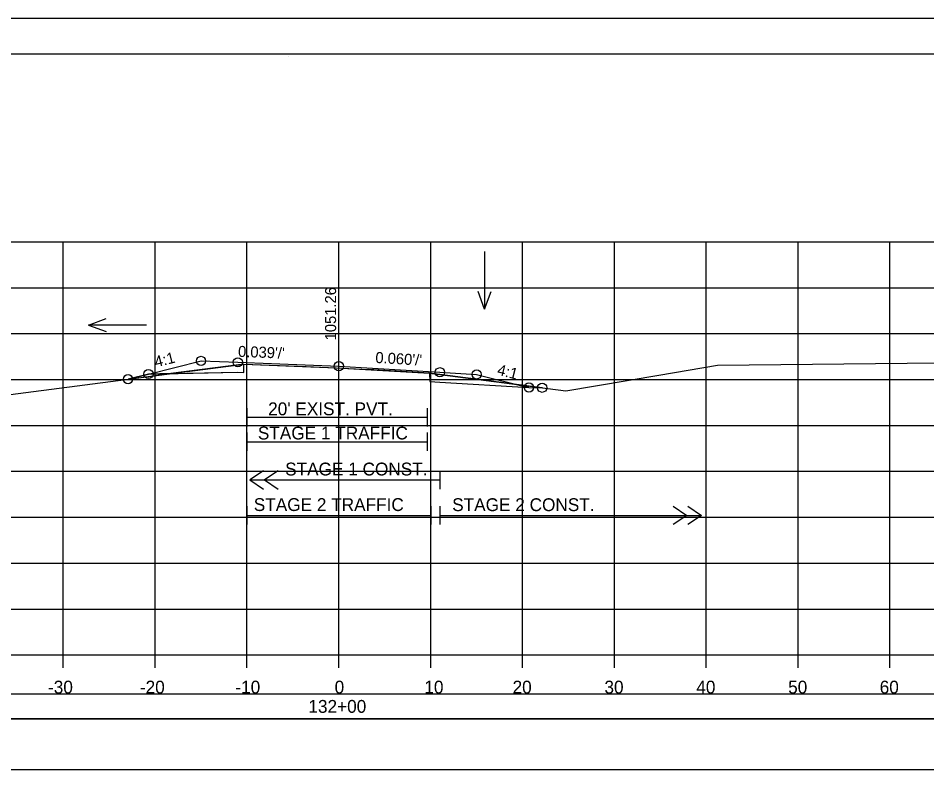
# Model space of a CAD drawing. Extents: x 1370565 to 1374448, y 301010 to 304637.
# Drawn here: x 1370700.1 to 1370799, y 304341.2 to 304423.9 of the extents above; entities that cross this region are included whole.
import ezdxf

# ---------------------------------------------------------------- set-up
doc = ezdxf.new("R2010")
doc.units = 0
for name, color, linetype in [('R_Alt Surface', 7, 'Continuous'), ('R_Axis', 7, 'Continuous'), ('R_Axis Annot', 7, 'Continuous'), ('R_Border', 7, 'Continuous'), ('R_Contours', 7, 'Continuous'), ('R_Drive', 7, 'Continuous'), ('R_Exist Surface', 7, 'Continuous'), ('R_Fin Surface', 7, 'Continuous'), ('R_Grid', 7, 'Continuous'), ('R_No Plot', 7, 'Continuous'), ('R_Water', 7, 'Continuous'), ('R_Water Annot', 7, 'Continuous'), ('R_Xsect Elev', 7, 'Continuous'), ('R_Xsect Slope', 7, 'Continuous')]:
    doc.layers.add(name, color=color, linetype=linetype)

msp = doc.modelspace()

# ---------------------------------------------------------------- linework, layer by layer
at = {"layer": 'R_Alt Surface'}
for points in [[(1370714.298, 304385.14), (1370724.026, 304385.335), (1370724.682, 304385.309), (1370724.692, 304386.225), (1370734.732, 304385.828), (1370744.906, 304385.236), (1370744.916, 304384.319), (1370746.026, 304384.255), (1370755.717, 304383.677)], [(1370726.82, 304374.617), (1370725.32, 304373.617), (1370726.82, 304372.617)], [(1370728.42, 304374.617), (1370726.92, 304373.617), (1370728.42, 304372.617)], [(1370725.32, 304373.617), (1370746.026, 304373.617)], [(1370725.026, 304370.745), (1370725.026, 304368.745)], [(1370745.026, 304370.745), (1370745.026, 304368.745)], [(1370746.026, 304370.745), (1370746.026, 304368.745)], [(1370746.026, 304370.745), (1370746.026, 304368.745)], [(1370771.417, 304370.745), (1370772.917, 304369.745), (1370771.417, 304368.745)], [(1370773.016, 304370.745), (1370774.516, 304369.745), (1370773.016, 304368.745)], [(1370725.026, 304369.745), (1370745.026, 304369.745)], [(1370746.026, 304369.745), (1370774.516, 304369.745)]]:
    msp.add_lwpolyline(points, dxfattribs=at)
at = {"layer": 'R_Axis'}
for p, q in [((1370585.026, 304354.546), (1370885.026, 304354.546)), ((1370705.026, 304353.146), (1370705.026, 304354.546)), ((1370715.026, 304353.146), (1370715.026, 304354.546)), ((1370725.026, 304353.146), (1370725.026, 304354.546)), ((1370735.026, 304353.146), (1370735.026, 304354.546)), ((1370745.026, 304353.146), (1370745.026, 304354.546)), ((1370755.026, 304353.146), (1370755.026, 304354.546)), ((1370765.026, 304353.146), (1370765.026, 304354.546)), ((1370775.026, 304353.146), (1370775.026, 304354.546)), ((1370785.026, 304353.146), (1370785.026, 304354.546)), ((1370795.026, 304353.146), (1370795.026, 304354.546))]:
    msp.add_line(p, q, dxfattribs=at)
for points in [[(1370725.021, 304381.437), (1370725.021, 304379.437)], [(1370744.653, 304381.437), (1370744.653, 304379.437)], [(1370725.021, 304380.437), (1370744.653, 304380.437)], [(1370725.021, 304378.765), (1370725.021, 304376.765)], [(1370744.653, 304378.765), (1370744.653, 304376.765)], [(1370725.021, 304377.765), (1370744.653, 304377.765)], [(1370746.026, 304374.617), (1370746.026, 304372.617)]]:
    msp.add_lwpolyline(points, dxfattribs=at)
at = {"layer": 'R_Border'}
for p, q in [((1370577.026, 304420.006), (1370893.206, 304420.006)), ((1370729.546, 304419.746), (1370729.546, 304419.746)), ((1370729.546, 304419.746), (1370729.546, 304419.746))]:
    msp.add_line(p, q, dxfattribs=at)
at = {"layer": 'R_Contours'}
for p, q in [((1370724.692, 304386.225), (1370716.719, 304385.189)), ((1370744.906, 304385.236), (1370738.223, 304385.625)), ((1370738.223, 304385.622), (1370744.906, 304385.236)), ((1370712.079, 304384.586), (1370716.719, 304385.189)), ((1370714.298, 304385.14), (1370712.079, 304384.586)), ((1370716.719, 304385.189), (1370714.298, 304385.14)), ((1370716.719, 304385.189), (1370724.026, 304385.335)), ((1370751.07, 304384.444), (1370744.906, 304385.236)), ((1370754.377, 304384.012), (1370751.07, 304384.444)), ((1370755.717, 304383.677), (1370754.377, 304384.012)), ((1370757.163, 304383.648), (1370754.377, 304384.012)), ((1370754.377, 304384.012), (1370755.717, 304383.677)), ((1370755.717, 304383.677), (1370757.163, 304383.648))]:
    msp.add_line(p, q, dxfattribs=at)
for points in [[(1370724.026, 304385.335), (1370724.682, 304385.309), (1370724.692, 304386.225)], [(1370738.223, 304385.625), (1370738.223, 304385.622)], [(1370744.906, 304385.236), (1370744.916, 304384.319), (1370746.026, 304384.255), (1370755.717, 304383.677)]]:
    msp.add_lwpolyline(points, dxfattribs=at)
at = {"layer": 'R_Drive'}
for points in [[(1370585.817, 304347.585), (1370884.235, 304347.585), (1370884.235, 304350.29), (1370585.817, 304350.29)], [(1370585.817, 304342.062), (1370884.235, 304342.062), (1370884.235, 304347.585), (1370585.817, 304347.585)]]:
    msp.add_lwpolyline(points, close=True, dxfattribs=at)
at = {"layer": 'R_Exist Surface'}
msp.add_lwpolyline([(1370697.294, 304382.664), (1370724.692, 304386.225), (1370731.479, 304385.964), (1370734.732, 304385.828), (1370738.223, 304385.622), (1370744.906, 304385.236), (1370751.07, 304384.444), (1370759.745, 304383.311), (1370769.864, 304385.009), (1370776.262, 304386.12), (1370800.346, 304386.374), (1370836.817, 304386.774), (1370841.93, 304386.894), (1370849.632, 304387.123), (1370876.666, 304388.036), (1370878.943, 304388.122), (1370882.638, 304388.234), (1370885.026, 304388.323)], dxfattribs=at)
at = {"layer": 'R_Fin Surface'}
msp.add_lwpolyline([(1370712.079, 304384.586), (1370714.298, 304385.14), (1370720.026, 304386.572), (1370724.026, 304386.418), (1370735.026, 304385.994), (1370746.026, 304385.338), (1370750.026, 304385.1), (1370755.717, 304383.677), (1370757.163, 304383.648)], dxfattribs=at)
at = {"layer": 'R_Grid'}
for p, q in [((1370585.026, 304399.546), (1370885.026, 304399.546)), ((1370705.026, 304354.546), (1370705.026, 304399.546)), ((1370715.026, 304354.546), (1370715.026, 304399.546)), ((1370725.026, 304354.546), (1370725.026, 304399.546)), ((1370735.026, 304354.546), (1370735.026, 304399.546)), ((1370745.026, 304354.546), (1370745.026, 304399.546)), ((1370755.026, 304354.546), (1370755.026, 304399.546)), ((1370765.026, 304354.546), (1370765.026, 304399.546)), ((1370775.026, 304354.546), (1370775.026, 304399.546)), ((1370785.026, 304354.546), (1370785.026, 304399.546)), ((1370795.026, 304354.546), (1370795.026, 304399.546)), ((1370585.026, 304394.546), (1370885.026, 304394.546)), ((1370585.026, 304389.546), (1370885.026, 304389.546)), ((1370585.026, 304384.546), (1370885.026, 304384.546)), ((1370585.026, 304379.546), (1370885.026, 304379.546)), ((1370585.026, 304374.546), (1370885.026, 304374.546)), ((1370585.026, 304369.546), (1370885.026, 304369.546)), ((1370585.026, 304364.546), (1370885.026, 304364.546)), ((1370585.026, 304359.546), (1370885.026, 304359.546)), ((1370585.026, 304354.546), (1370885.026, 304354.546))]:
    msp.add_line(p, q, dxfattribs=at)
at = {"layer": 'R_No Plot'}
msp.add_line((1370564.625, 304423.9), (1370897.958, 304423.9), dxfattribs=at)
for points in [[(1370564.618, 304423.9), (1370897.958, 304423.9), (1370897.958, 304210.563), (1370564.618, 304210.563)], [(1370810.946, 304420.006), (1370830.566, 304420.006), (1370830.566, 304410.126), (1370846.678, 304410.126), (1370869.877, 304410.126), (1370869.877, 304377.455), (1370893.085, 304377.455), (1370893.206, 304214.546), (1370577.026, 304214.546), (1370577.026, 304420.006)]]:
    msp.add_lwpolyline(points, close=True, dxfattribs=at)
for centre in [(1370720.026, 304386.572), (1370724.026, 304386.418), (1370714.298, 304385.14), (1370735.026, 304385.994), (1370746.026, 304385.338), (1370750.026, 304385.1), (1370712.079, 304384.586), (1370755.717, 304383.677), (1370757.163, 304383.648)]:
    msp.add_circle(centre, 0.5, dxfattribs=at)
at = {"layer": 'R_Water Annot'}
for p, q in [((1370750.901, 304398.476), (1370750.901, 304392.192)), ((1370750.901, 304392.192), (1370750.201, 304394.115)), ((1370750.901, 304392.192), (1370751.601, 304394.115)), ((1370707.79, 304390.48), (1370709.714, 304391.18)), ((1370714.075, 304390.48), (1370707.79, 304390.48)), ((1370707.79, 304390.48), (1370709.714, 304389.78))]:
    msp.add_line(p, q, dxfattribs=at)
at = {"layer": 'R_Xsect Elev'}
msp.add_line((1370735.026, 304385.81), (1370735.026, 304395.81), dxfattribs=at)

# ---------------------------------------------------------------- texts
at = {"layer": 'R_Axis Annot'}
for s, p in [("20' EXIST. PVT.", (1370727.331, 304380.652)), ('-30', (1370703.367, 304350.346)), ('-20', (1370713.367, 304350.346)), ('-10', (1370723.764, 304350.346)), ('0', (1370734.568, 304350.346)), ('10', (1370744.337, 304350.346)), ('20', (1370753.94, 304350.346)), ('30', (1370763.94, 304350.346)), ('40', (1370773.94, 304350.346)), ('50', (1370783.94, 304350.346)), ('60', (1370793.907, 304350.346)), ('132+00', (1370731.713, 304348.246))]:
    msp.add_text(s, height=1.4, dxfattribs=at).set_placement(p)
at = {"layer": 'R_Water'}
for s, p in [('STAGE 1 TRAFFIC', (1370726.211, 304378.015)), ('STAGE 1 CONST.', (1370729.181, 304374.095)), ('STAGE 2 TRAFFIC', (1370725.766, 304370.223)), ('STAGE 2 CONST.', (1370747.366, 304370.212))]:
    msp.add_text(s, height=1.4, dxfattribs=at).set_placement(p)
at = {"layer": 'R_Xsect Elev'}
msp.add_text('1051.26', height=1.2, rotation=90, dxfattribs=at).set_placement((1370734.726, 304388.81))
at = {"layer": 'R_Xsect Slope'}
for s, rotation, p in [("0.039'/'", 357.79334, (1370724.037, 304387.018)), ("0.060'/'", 356.58729, (1370738.977, 304386.36)), ('4:1', 14.03624, (1370715.125, 304385.862)), ('4:1', 345.96376, (1370752.186, 304385.075))]:
    msp.add_text(s, height=1.2, rotation=rotation, dxfattribs=at).set_placement(p)

doc.saveas('drawing.dxf')
